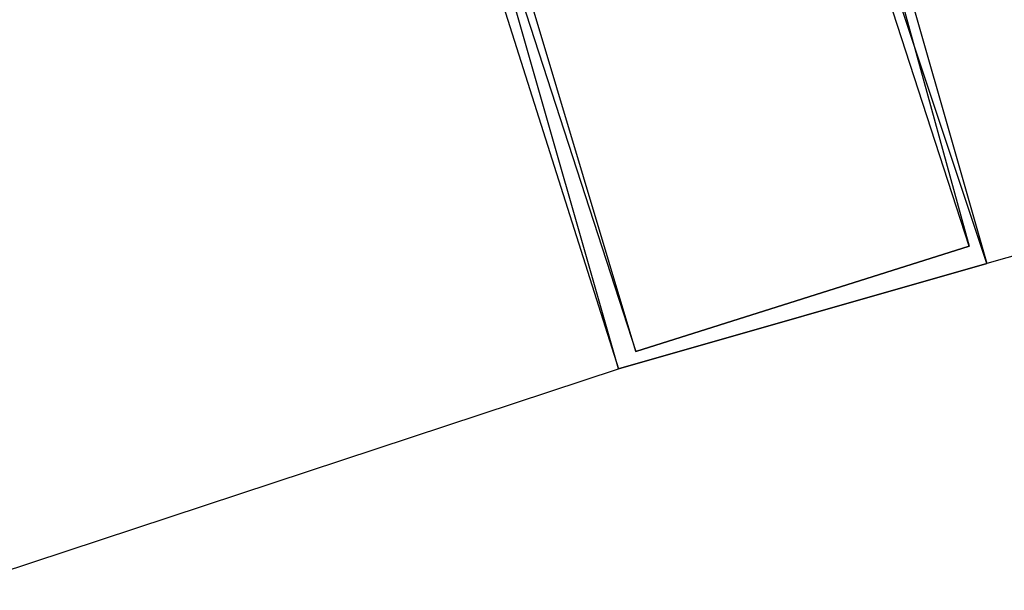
# Model space of a CAD drawing. Header units: feet. Extents: x -79 to 198, y -22 to 181.
# Tile 604 of 656: x 55.532 to 56.28, y 148.57 to 149.003. Entities that reach past the tile are written whole.
import ezdxf

# ---------------------------------------------------------------- set-up
doc = ezdxf.new("R2010")
doc.units = ezdxf.units.FT
doc.layers.add('A-LINEA', color=7, linetype='CONTINUOUS')

msp = doc.modelspace()

# ---------------------------------------------------------------- linework, layer by layer
at = {"layer": 'A-LINEA'}
for p, q in [((59.84, 149.8311), (56.2667, 148.8178)), ((59.84, 149.8311), (56.2667, 148.8178)), ((52.4667, 147.5778), (55.9867, 148.7378)), ((52.4667, 147.5778), (55.9867, 148.7378))]:
    msp.add_line(p, q, dxfattribs=at)
for points in [[(55.9867, 148.7378), (56.2667, 148.8178), (56.08, 149.3778), (55.8133, 149.2844), (55.9867, 148.7378)], [(55.9867, 148.7378), (56.2667, 148.8178), (56.08, 149.3778), (55.8133, 149.2844), (55.9867, 148.7378)], [(56.2667, 148.8178), (55.9867, 148.7378), (55.8267, 149.2978), (56.1067, 149.3778), (56.2667, 148.8178)], [(56.2667, 148.8178), (55.9867, 148.7378), (55.8267, 149.2978), (56.1067, 149.3778), (56.2667, 148.8178)], [(56, 148.7511), (56.2533, 148.8311), (56.08, 149.3644), (55.8267, 149.2844), (56, 148.7511)], [(56, 148.7511), (56.2533, 148.8311), (56.08, 149.3644), (55.8267, 149.2844), (56, 148.7511)], [(56.2533, 148.8311), (56, 148.7511), (55.84, 149.2844), (56.1067, 149.3644), (56.2533, 148.8311)], [(56.2533, 148.8311), (56, 148.7511), (55.84, 149.2844), (56.1067, 149.3644), (56.2533, 148.8311)]]:
    msp.add_lwpolyline(points, dxfattribs=at)

doc.saveas('drawing.dxf')
